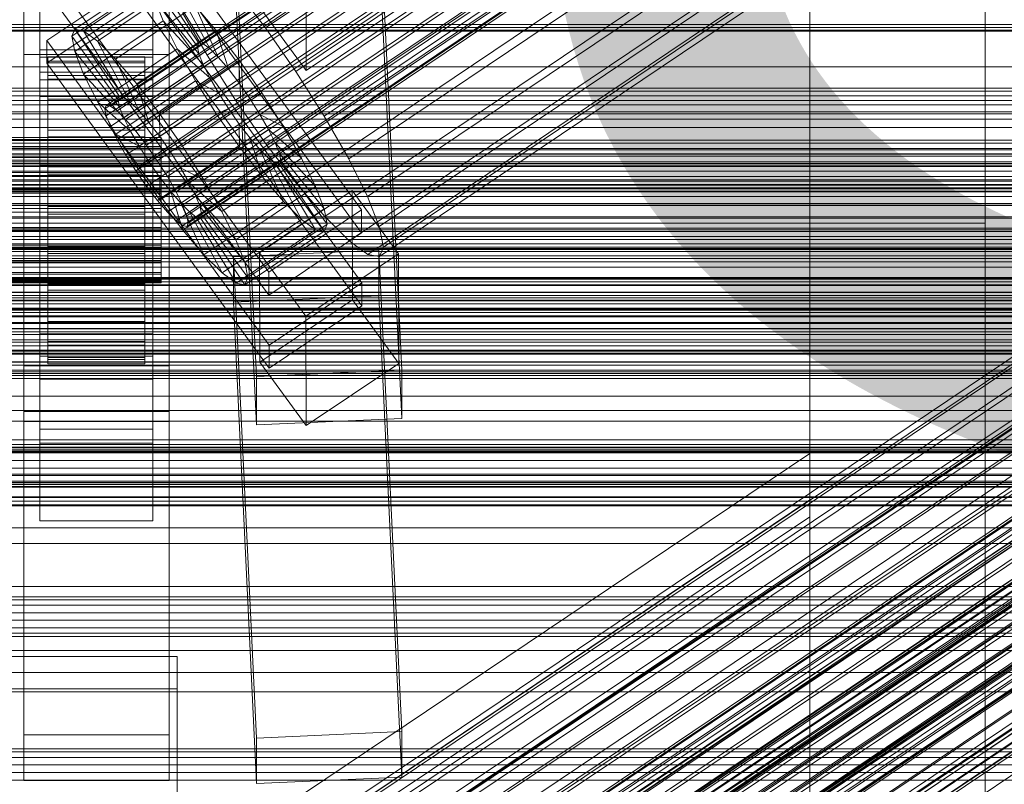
# Model space of a CAD drawing. Header units: millimetres. Extents: x -2233 to 65662, y -50530 to 6847.
# Tile 270 of 656: x 130 to 252, y -33327 to -33232. Entities that reach past the tile are written whole.
import ezdxf

# ---------------------------------------------------------------- set-up
doc = ezdxf.new("R2010")
doc.units = ezdxf.units.MM
for name, color, linetype, lineweight in [('COTAS_P', 1, 'Continuous', 0), ('frontal_C01', 7, 'Continuous', 0), ('frontal_C01-mix', 7, 'Continuous', 0), ('frontal_C02', 7, 'Continuous', 0), ('frontal_C03', 7, 'Continuous', 0), ('frontal_secador', 7, 'Continuous', 0)]:
    doc.layers.add(name, color=color, linetype=linetype, lineweight=lineweight)
doc.dimstyles.new('R19_100', dxfattribs={"dimtxt": 250, "dimasz": 150, "dimexe": 150, "dimexo": 80, "dimgap": 100, "dimtad": 1, "dimtih": 1, "dimtoh": 1, "dimdsep": 46, "dimcen": 0.09, "dimadec": 0, "dimazin": 0, "dimtfac": 1, "dimtdec": 4, "dimtofl": 0, "dimtmove": 0, "dimatfit": 3, "dimfxl": 1, "dimtolj": 1, "dimtzin": 0, "dimarcsym": 0})

# ---------------------------------------------------------------- blocks, each defined once
blk = doc.blocks.new('DIM_R32_40')
at = {"layer": 'COTAS_P'}
for p, q in [((-150, -32200), (550, -32200)), ((550, -32200), (505, -32350)), ((550, -34800), (550, -32200)), ((550, -32200), (595, -32350)), ((550, -34800), (505, -34650)), ((550, -34800), (595, -34650)), ((-150, -34800), (550, -34800))]:
    blk.add_line(p, q, dxfattribs=at)
blk.add_text('2600 P', height=250, rotation=90, dxfattribs=at).set_placement((450, -33500))

msp = doc.modelspace()

# ---------------------------------------------------------------- linework, layer by layer
at = {"layer": 'frontal_C01'}
for p, q in [((141.045, -33243.23), (354.844, -33099.541)), ((141.218, -33242.813), (355.017, -33099.125)), ((141.731, -33242.907), (355.53, -33099.219)), ((142.549, -33243.505), (356.348, -33099.816)), ((141.224, -33244.128), (355.022, -33100.44)), ((143.617, -33244.565), (357.415, -33100.877)), ((141.742, -33245.447), (355.541, -33101.759)), ((144.861, -33246.017), (358.659, -33102.328)), ((142.565, -33247.097), (356.363, -33103.409)), ((359.995, -33104.072), (146.196, -33247.76)), ((143.635, -33248.965), (357.434, -33105.277)), ((147.533, -33249.677), (361.332, -33105.989)), ((144.881, -33250.924), (358.68, -33107.236)), ((148.779, -33251.636), (362.578, -33107.948)), ((146.218, -33252.841), (360.017, -33109.153)), ((149.85, -33253.504), (363.648, -33109.816)), ((345.231, -33109.353), (160.922, -33233.222)), ((147.554, -33254.584), (361.352, -33110.896)), ((148.798, -33256.036), (362.596, -33112.348)), ((150.672, -33255.154), (364.471, -33111.466)), ((149.865, -33257.097), (363.664, -33113.408)), ((151.191, -33256.473), (364.989, -33112.785)), ((153.694, -33236.622), (338.003, -33112.753)), ((150.683, -33257.694), (364.482, -33114.006)), ((151.196, -33257.788), (364.995, -33114.1)), ((151.369, -33257.372), (365.168, -33113.683)), ((164.693, -33238.631), (349.002, -33114.762)), ((157.211, -33242.151), (341.52, -33118.282)), ((168.21, -33244.16), (352.519, -33120.291)), ((160.982, -33247.56), (345.291, -33123.691)), ((171.232, -33249.432), (355.541, -33125.563)), ((164.752, -33252.481), (349.061, -33128.612)), ((173.554, -33254.089), (357.863, -33130.219)), ((168.263, -33256.578), (352.572, -33132.708)), ((175.016, -33257.811), (359.326, -33133.942)), ((171.275, -33259.571), (355.584, -33135.702)), ((175.521, -33260.347), (359.83, -33136.477)), ((173.584, -33261.258), (357.893, -33137.388)), ((175.032, -33261.522), (359.341, -33137.653)), ((228.298, -33285.886), (228.298, -33159.609)), ((228.298, -33165.368), (228.298, -33291.645)), ((145.277, -33218.045), (172.809, -33255.757)), ((172.821, -33258.579), (145.289, -33220.868)), ((146.872, -33345.538), (331.181, -33221.668)), ((148.32, -33345.802), (332.629, -33221.933)), ((146.383, -33346.713), (330.692, -33222.844)), ((150.629, -33347.489), (334.938, -33223.619)), ((161.341, -33263.464), (133.809, -33225.753)), ((141.218, -33369.091), (355.017, -33225.403)), ((141.731, -33369.185), (355.53, -33225.496)), ((146.887, -33349.249), (331.197, -33225.379)), ((137.313, -33233.393), (147.143, -33226.786)), ((141.045, -33369.507), (354.844, -33225.819)), ((141.224, -33370.406), (355.022, -33226.717)), ((142.549, -33369.782), (356.348, -33226.094)), ((147.143, -33226.786), (152.686, -33235.106)), ((153.641, -33350.482), (337.95, -33226.613)), ((133, -33273.855), (133, -33227.806)), ((133.847, -33234.785), (145.315, -33227.077)), ((136.948, -33234.272), (146.777, -33227.666)), ((138.396, -33233.591), (148.226, -33226.984)), ((141.742, -33371.725), (355.541, -33228.037)), ((143.617, -33370.843), (357.415, -33227.155)), ((145.315, -33227.077), (172.847, -33264.789)), ((146.777, -33227.666), (152.513, -33235.522)), ((147, -33227.806), (147, -33273.855)), ((148.226, -33226.984), (153.199, -33235.2)), ((133.821, -33228.575), (161.353, -33266.287)), ((140.123, -33234.852), (149.953, -33228.246)), ((144.861, -33372.295), (358.659, -33228.606)), ((148.35, -33352.971), (332.659, -33229.102)), ((149.953, -33228.246), (154.017, -33235.797)), ((157.152, -33228.301), (160.922, -33233.222)), ((133, -33230.629), (133, -33276.677)), ((145.327, -33229.9), (133.859, -33237.607)), ((137.325, -33236.169), (147.155, -33229.562)), ((142.377, -33237.092), (152.207, -33230.485)), ((142.565, -33373.375), (356.363, -33229.686)), ((172.859, -33267.611), (145.327, -33229.9)), ((359.995, -33230.35), (146.196, -33374.038)), ((147, -33276.677), (147, -33230.629)), ((147.155, -33229.562), (152.692, -33236.421)), ((147.155, -33229.562), (148.249, -33232.347)), ((154.833, -33233.55), (152.207, -33230.485)), ((152.207, -33230.485), (155.085, -33236.858)), ((143.635, -33375.243), (357.434, -33231.554)), ((153.694, -33236.622), (150.672, -33231.35)), ((157.152, -33354.579), (341.461, -33230.71)), ((138.419, -33238.954), (148.249, -33232.347)), ((147.533, -33375.955), (361.332, -33232.266)), ((148.249, -33232.347), (153.21, -33237.74)), ((148.249, -33232.347), (149.985, -33235.83)), ((300, -33233.648), (-300, -33233.648)), ((136.948, -33234.272), (137.313, -33233.393)), ((142.683, -33242.129), (136.948, -33234.272)), ((137.325, -33236.169), (136.948, -33234.272)), ((142.856, -33241.712), (137.313, -33233.393)), ((137.313, -33233.393), (138.396, -33233.591)), ((143.369, -33241.806), (138.396, -33233.591)), ((138.396, -33233.591), (140.123, -33234.852)), ((144.881, -33377.202), (358.68, -33233.514)), ((145.003, -33240.156), (154.833, -33233.55)), ((148.779, -33377.914), (362.578, -33234.225)), ((150.672, -33357.627), (334.981, -33233.758)), ((157.653, -33237.23), (154.833, -33233.55)), ((154.833, -33233.55), (156.329, -33238.309)), ((160.922, -33233.222), (164.693, -33238.631)), ((133.859, -33237.607), (133.847, -33234.785)), ((161.379, -33272.496), (133.847, -33234.785)), ((144.188, -33242.403), (140.123, -33234.852)), ((140.123, -33234.852), (142.377, -33237.092)), ((152.686, -33235.106), (142.856, -33241.712)), ((153.199, -33235.2), (143.369, -33241.806)), ((146.218, -33379.119), (360.017, -33235.43)), ((152.513, -33235.522), (152.686, -33235.106)), ((152.686, -33235.106), (153.199, -33235.2)), ((153.199, -33235.2), (154.017, -33235.797)), ((142.862, -33243.027), (137.325, -33236.169)), ((138.419, -33238.954), (137.325, -33236.169)), ((140.156, -33242.436), (149.985, -33235.83)), ((152.513, -33235.522), (142.683, -33242.129)), ((152.692, -33236.421), (142.862, -33243.027)), ((154.017, -33235.797), (144.188, -33242.403)), ((149.85, -33379.782), (363.648, -33236.094)), ((149.985, -33235.83), (154.033, -33239.39)), ((149.985, -33235.83), (152.246, -33239.774)), ((152.692, -33236.421), (152.513, -33235.522)), ((153.21, -33237.74), (152.692, -33236.421)), ((157.211, -33242.151), (153.694, -33236.622)), ((154.017, -33235.797), (155.085, -33236.858)), ((345.231, -33235.63), (160.922, -33359.5)), ((133, -33239.661), (133, -33236.839)), ((133, -33236.839), (147, -33236.839)), ((133, -33282.887), (133, -33236.839)), ((133.859, -33237.607), (161.391, -33275.319)), ((134, -33246.801), (134, -33236.804)), ((134, -33236.804), (134, -33237.332)), ((134, -33236.804), (146, -33236.804)), ((134, -33237.571), (134, -33236.804)), ((134, -33247.051), (134, -33237.332)), ((134, -33237.332), (134, -33239.118)), ((134, -33237.332), (146, -33237.332)), ((134, -33247.164), (134, -33237.571)), ((134, -33237.571), (146, -33237.571)), ((134, -33239.58), (134, -33237.571)), ((145.255, -33243.464), (142.377, -33237.092)), ((142.377, -33237.092), (145.003, -33240.156)), ((153.21, -33237.74), (143.38, -33244.346)), ((155.085, -33236.858), (145.255, -33243.464)), ((146, -33237.332), (146, -33236.804)), ((146, -33236.804), (146, -33246.801)), ((146, -33236.804), (146, -33237.571)), ((146, -33239.118), (146, -33237.332)), ((146, -33237.332), (146, -33247.051)), ((146, -33237.571), (146, -33247.164)), ((146, -33237.571), (146, -33239.58)), ((147, -33236.839), (147, -33239.661)), ((147, -33236.839), (147, -33282.887)), ((147.554, -33380.862), (361.352, -33237.174)), ((157.653, -33237.23), (147.823, -33243.837)), ((150.672, -33381.432), (364.471, -33237.743)), ((154.033, -33239.39), (153.21, -33237.74)), ((155.085, -33236.858), (156.329, -33238.309)), ((157.665, -33240.053), (157.653, -33237.23)), ((160.474, -33241.277), (157.653, -33237.23)), ((300, -33238.029), (-300, -33238.029)), ((134, -33247.897), (134, -33239.118)), ((134, -33239.118), (134, -33242.04)), ((134, -33239.118), (146, -33239.118)), ((143.38, -33244.346), (138.419, -33238.954)), ((140.156, -33242.436), (138.419, -33238.954)), ((146, -33242.04), (146, -33239.118)), ((146, -33239.118), (146, -33247.897)), ((156.329, -33238.309), (146.499, -33244.916)), ((148.798, -33382.314), (362.596, -33238.625)), ((151.191, -33382.751), (364.989, -33239.062)), ((153.694, -33362.9), (338.003, -33239.03)), ((156.329, -33238.309), (157.665, -33240.053)), ((164.693, -33238.631), (168.21, -33244.16)), ((147, -33239.661), (133, -33239.661)), ((133, -33239.661), (133, -33285.709)), ((134, -33248.116), (134, -33239.58)), ((134, -33239.58), (146, -33239.58)), ((134, -33242.694), (134, -33239.58)), ((142.416, -33246.38), (152.246, -33239.774)), ((154.033, -33239.39), (144.203, -33245.996)), ((146.499, -33244.916), (145.003, -33240.156)), ((145.003, -33240.156), (147.823, -33243.837)), ((146, -33239.58), (146, -33248.116)), ((146, -33239.58), (146, -33242.694)), ((147, -33285.709), (147, -33239.661)), ((147.835, -33246.659), (157.665, -33240.053)), ((149.865, -33383.374), (363.664, -33239.686)), ((150.683, -33383.972), (364.482, -33240.284)), ((151.196, -33384.066), (364.995, -33240.377)), ((151.369, -33383.649), (365.168, -33239.961)), ((152.246, -33239.774), (155.103, -33241.258)), ((152.246, -33239.774), (154.877, -33243.91)), ((155.103, -33241.258), (154.033, -33239.39)), ((157.665, -33240.053), (159.001, -33241.97)), ((155.103, -33241.258), (145.274, -33247.864)), ((150.644, -33247.883), (160.474, -33241.277)), ((156.35, -33243.217), (155.103, -33241.258)), ((160.474, -33241.277), (159.001, -33241.97)), ((163.105, -33245.413), (160.474, -33241.277)), ((164.693, -33364.909), (349.002, -33241.039)), ((134, -33249.282), (134, -33242.04)), ((134, -33242.04), (134, -33245.901)), ((134, -33242.04), (146, -33242.04)), ((134, -33249.591), (134, -33242.694)), ((134, -33242.694), (146, -33242.694)), ((134, -33246.702), (134, -33242.694)), ((144.203, -33245.996), (140.156, -33242.436)), ((142.416, -33246.38), (140.156, -33242.436)), ((141.045, -33243.23), (141.218, -33242.813)), ((141.218, -33242.813), (141.731, -33242.907)), ((142.856, -33241.712), (142.683, -33242.129)), ((142.683, -33242.129), (142.862, -33243.027)), ((143.369, -33241.806), (142.856, -33241.712)), ((144.188, -33242.403), (143.369, -33241.806)), ((145.255, -33243.464), (144.188, -33242.403)), ((146, -33245.901), (146, -33242.04)), ((146, -33242.04), (146, -33249.282)), ((146, -33242.694), (146, -33249.591)), ((146, -33242.694), (146, -33246.702)), ((159.001, -33241.97), (149.171, -33248.576)), ((160.982, -33247.56), (157.211, -33242.151)), ((159.001, -33241.97), (160.247, -33243.929)), ((141.224, -33244.128), (141.045, -33243.23)), ((141.731, -33242.907), (142.549, -33243.505)), ((142.549, -33243.505), (143.617, -33244.565)), ((142.862, -33243.027), (143.38, -33244.346)), ((145.047, -33250.516), (154.877, -33243.91)), ((146.499, -33244.916), (145.255, -33243.464)), ((156.35, -33243.217), (146.52, -33249.823)), ((147.823, -33243.837), (147.835, -33246.659)), ((147.823, -33243.837), (150.644, -33247.883)), ((160.247, -33243.929), (150.417, -33250.535)), ((154.877, -33243.91), (156.35, -33243.217)), ((154.877, -33243.91), (157.698, -33247.956)), ((157.686, -33245.134), (156.35, -33243.217)), ((163.105, -33245.413), (160.247, -33243.929)), ((160.247, -33243.929), (161.318, -33245.797)), ((141.742, -33245.447), (141.224, -33244.128)), ((143.38, -33244.346), (144.203, -33245.996)), ((143.617, -33244.565), (144.861, -33246.017)), ((147.835, -33246.659), (146.499, -33244.916)), ((157.686, -33245.134), (147.856, -33251.74)), ((157.211, -33368.429), (341.52, -33244.56)), ((157.698, -33247.956), (157.686, -33245.134)), ((159.022, -33246.877), (157.686, -33245.134)), ((168.21, -33244.16), (171.232, -33249.432)), ((134, -33251.11), (134, -33245.901)), ((134, -33245.901), (134, -33250.436)), ((134, -33245.901), (146, -33245.901)), ((142.565, -33247.097), (141.742, -33245.447)), ((145.274, -33247.864), (142.416, -33246.38)), ((145.047, -33250.516), (142.416, -33246.38)), ((144.203, -33245.996), (145.274, -33247.864)), ((144.861, -33246.017), (146.196, -33247.76)), ((146, -33250.436), (146, -33245.901)), ((146, -33245.901), (146, -33251.11)), ((161.318, -33245.797), (151.488, -33252.403)), ((153.275, -33252.019), (163.105, -33245.413)), ((165.365, -33249.356), (161.318, -33245.797)), ((161.318, -33245.797), (162.14, -33247.447)), ((165.365, -33249.356), (163.105, -33245.413)), ((-148, -33246.801), (148, -33246.801)), ((-148, -33247.051), (148, -33247.051)), ((-148, -33247.164), (148, -33247.164)), ((134, -33251.49), (134, -33246.702)), ((134, -33246.702), (146, -33246.702)), ((134, -33251.329), (134, -33246.702)), ((134, -33247.051), (134, -33246.801)), ((146, -33246.801), (134, -33246.801)), ((134, -33246.801), (134, -33247.164)), ((134, -33247.897), (134, -33247.051)), ((146, -33247.051), (134, -33247.051)), ((146, -33247.164), (134, -33247.164)), ((134, -33247.164), (134, -33248.116)), ((143.635, -33248.965), (142.565, -33247.097)), ((146, -33246.702), (146, -33251.49)), ((146, -33246.702), (146, -33251.329)), ((146, -33246.801), (146, -33247.051)), ((146, -33247.164), (146, -33246.801)), ((146, -33247.051), (146, -33247.897)), ((146, -33248.116), (146, -33247.164)), ((149.171, -33248.576), (147.835, -33246.659)), ((148, -33247.051), (148, -33246.801)), ((148, -33246.801), (148, -33247.164)), ((148, -33247.897), (148, -33247.051)), ((148, -33247.164), (148, -33248.116)), ((159.022, -33246.877), (149.192, -33253.483)), ((162.14, -33247.447), (152.311, -33254.053)), ((160.518, -33251.637), (159.022, -33246.877)), ((160.266, -33248.329), (159.022, -33246.877)), ((164.752, -33252.481), (160.982, -33247.56)), ((167.102, -33252.839), (162.14, -33247.447)), ((162.14, -33247.447), (162.659, -33248.766)), ((168.21, -33370.438), (352.519, -33246.569)), ((-148, -33247.897), (148, -33247.897)), ((-148, -33248.116), (148, -33248.116)), ((134, -33249.282), (134, -33247.897)), ((146, -33247.897), (134, -33247.897)), ((146, -33248.116), (134, -33248.116)), ((134, -33248.116), (134, -33249.591)), ((145.274, -33247.864), (146.52, -33249.823)), ((146, -33247.897), (146, -33249.282)), ((146, -33249.591), (146, -33248.116)), ((146.196, -33247.76), (147.533, -33249.677)), ((147.868, -33254.562), (157.698, -33247.956)), ((148, -33249.282), (148, -33247.897)), ((148, -33248.116), (148, -33249.591)), ((149.171, -33248.576), (150.644, -33247.883)), ((150.417, -33250.535), (149.171, -33248.576)), ((160.266, -33248.329), (150.436, -33254.935)), ((150.644, -33247.883), (153.275, -33252.019)), ((162.659, -33248.766), (152.829, -33255.372)), ((157.698, -33247.956), (160.518, -33251.637)), ((163.144, -33254.701), (160.266, -33248.329)), ((161.333, -33249.389), (160.266, -33248.329)), ((168.196, -33255.624), (162.659, -33248.766)), ((162.659, -33248.766), (162.837, -33249.664)), ((-148, -33249.282), (148, -33249.282)), ((-148, -33249.591), (148, -33249.591)), ((134, -33251.11), (134, -33249.282)), ((146, -33249.282), (134, -33249.282)), ((146, -33249.591), (134, -33249.591)), ((134, -33249.591), (134, -33251.49)), ((144.881, -33250.924), (143.635, -33248.965)), ((146.52, -33249.823), (145.047, -33250.516)), ((146, -33249.282), (146, -33251.11)), ((146, -33251.49), (146, -33249.591)), ((146.52, -33249.823), (147.856, -33251.74)), ((147.533, -33249.677), (148.779, -33251.636)), ((148, -33251.11), (148, -33249.282)), ((148, -33249.591), (148, -33251.49)), ((161.333, -33249.389), (151.503, -33255.996)), ((162.151, -33249.987), (152.321, -33256.593)), ((162.664, -33250.081), (152.835, -33256.687)), ((162.837, -33249.664), (153.008, -33256.27)), ((155.535, -33255.963), (165.365, -33249.356)), ((160.982, -33373.838), (345.291, -33249.969)), ((165.397, -33256.941), (161.333, -33249.389)), ((162.151, -33249.987), (161.333, -33249.389)), ((167.125, -33258.202), (162.151, -33249.987)), ((162.664, -33250.081), (162.151, -33249.987)), ((162.837, -33249.664), (162.664, -33250.081)), ((168.208, -33258.4), (162.664, -33250.081)), ((168.573, -33257.521), (162.837, -33249.664)), ((167.102, -33252.839), (165.365, -33249.356)), ((171.232, -33249.432), (173.554, -33254.089)), ((-148, -33251.11), (148, -33251.11)), ((134, -33250.436), (134, -33253.258)), ((146, -33250.436), (134, -33250.436)), ((134, -33250.436), (134, -33255.336)), ((134, -33253.258), (134, -33251.11)), ((146, -33251.11), (134, -33251.11)), ((134, -33253.681), (134, -33251.329)), ((134, -33251.329), (146, -33251.329)), ((134, -33256.261), (134, -33251.329)), ((146.218, -33252.841), (144.881, -33250.924)), ((147.868, -33254.562), (145.047, -33250.516)), ((146, -33253.258), (146, -33250.436)), ((146, -33255.336), (146, -33250.436)), ((146, -33251.11), (146, -33253.258)), ((146, -33251.329), (146, -33253.681)), ((146, -33251.329), (146, -33256.261)), ((148, -33253.258), (148, -33251.11)), ((151.488, -33252.403), (150.417, -33250.535)), ((150.417, -33250.535), (153.275, -33252.019)), ((-148, -33251.49), (148, -33251.49)), ((146, -33251.49), (134, -33251.49)), ((134, -33251.49), (134, -33253.681)), ((146, -33253.681), (146, -33251.49)), ((147.856, -33251.74), (147.868, -33254.562)), ((147.856, -33251.74), (149.192, -33253.483)), ((148, -33251.49), (148, -33253.681)), ((148.779, -33251.636), (149.85, -33253.504)), ((150.688, -33258.243), (160.518, -33251.637)), ((152.311, -33254.053), (151.488, -33252.403)), ((151.488, -33252.403), (155.535, -33255.963)), ((153.275, -33252.019), (155.535, -33255.963)), ((160.518, -33251.637), (163.144, -33254.701)), ((168.263, -33256.578), (164.752, -33252.481)), ((171.232, -33375.71), (355.541, -33251.841)), ((300, -33252.681), (-300, -33252.681)), ((250, -33252.594), (-250, -33252.594)), ((148, -33253.258), (-148, -33253.258)), ((-148, -33253.681), (148, -33253.681)), ((134, -33253.258), (146, -33253.258)), ((134, -33255.579), (134, -33253.258)), ((146, -33253.681), (134, -33253.681)), ((134, -33253.681), (134, -33256.018)), ((146, -33253.258), (146, -33255.579)), ((146, -33256.018), (146, -33253.681)), ((147.554, -33254.584), (146.218, -33252.841)), ((148, -33255.579), (148, -33253.258)), ((148, -33253.681), (148, -33256.018)), ((149.192, -33253.483), (150.688, -33258.243)), ((149.192, -33253.483), (150.436, -33254.935)), ((149.85, -33253.504), (150.672, -33255.154)), ((157.272, -33259.446), (167.102, -33252.839)), ((160.19, -33261.046), (171.658, -33253.339)), ((168.196, -33255.624), (167.102, -33252.839)), ((171.658, -33253.339), (171.715, -33266.887)), ((171.658, -33253.339), (177.394, -33261.195)), ((250, -35948.128), (250, -33252.594)), ((250, -33257.389), (250, -33252.594)), ((300, -33254.949), (-300, -33254.949)), ((148.798, -33256.036), (147.554, -33254.584)), ((150.688, -33258.243), (147.868, -33254.562)), ((150.436, -33254.935), (153.314, -33261.308)), ((150.436, -33254.935), (151.503, -33255.996)), ((152.829, -33255.372), (152.311, -33254.053)), ((152.311, -33254.053), (157.272, -33259.446)), ((153.314, -33261.308), (163.144, -33254.701)), ((163.144, -33254.701), (165.397, -33256.941)), ((164.752, -33378.759), (349.061, -33254.889)), ((173.554, -33254.089), (175.016, -33257.811)), ((-148, -33255.579), (148, -33255.579)), ((-148, -33256.018), (148, -33256.018)), ((134, -33255.579), (134, -33255.336)), ((134, -33255.336), (134, -33260.268)), ((134, -33255.336), (146, -33255.336)), ((134, -33257.916), (134, -33255.579)), ((146, -33255.579), (134, -33255.579)), ((134, -33256.018), (134, -33256.261)), ((146, -33256.018), (134, -33256.018)), ((134, -33256.018), (134, -33258.339)), ((146, -33260.268), (146, -33255.336)), ((146, -33255.336), (146, -33255.579)), ((146, -33255.579), (146, -33257.916)), ((146, -33256.261), (146, -33256.018)), ((146, -33258.339), (146, -33256.018)), ((148, -33257.916), (148, -33255.579)), ((148, -33256.018), (148, -33258.339)), ((149.865, -33257.097), (148.798, -33256.036)), ((150.672, -33255.154), (151.191, -33256.473)), ((151.503, -33255.996), (155.567, -33263.547)), ((151.503, -33255.996), (152.321, -33256.593)), ((153.008, -33256.27), (152.829, -33255.372)), ((152.829, -33255.372), (158.366, -33262.23)), ((155.535, -33255.963), (157.272, -33259.446)), ((158.366, -33262.23), (168.196, -33255.624)), ((172.809, -33255.757), (161.341, -33263.464)), ((168.573, -33257.521), (168.196, -33255.624)), ((172.821, -33258.579), (172.809, -33255.757)), ((-250, -33257.389), (250, -33257.389)), ((134, -33256.261), (146, -33256.261)), ((134, -33261.161), (134, -33256.261)), ((146, -33256.261), (146, -33261.161)), ((150.683, -33257.694), (149.865, -33257.097)), ((151.191, -33256.473), (151.369, -33257.372)), ((151.369, -33257.372), (151.196, -33257.788)), ((152.321, -33256.593), (157.295, -33264.809)), ((152.321, -33256.593), (152.835, -33256.687)), ((152.835, -33256.687), (153.008, -33256.27)), ((152.835, -33256.687), (158.378, -33265.006)), ((153.008, -33256.27), (158.743, -33264.127)), ((155.567, -33263.547), (165.397, -33256.941)), ((165.397, -33256.941), (167.125, -33258.202)), ((171.275, -33259.571), (168.263, -33256.578)), ((250, -33257.389), (250, -35952.922)), ((-148, -33257.916), (148, -33257.916)), ((-148, -33258.339), (148, -33258.339)), ((134, -33260.107), (134, -33257.916)), ((134, -33257.916), (134, -33260.268)), ((146, -33257.916), (134, -33257.916)), ((134, -33258.339), (134, -33261.161)), ((146, -33258.339), (134, -33258.339)), ((134, -33258.339), (134, -33260.487)), ((146, -33260.268), (146, -33257.916)), ((146, -33257.916), (146, -33260.107)), ((146, -33261.161), (146, -33258.339)), ((146, -33260.487), (146, -33258.339)), ((148, -33260.107), (148, -33257.916)), ((148, -33258.339), (148, -33260.487)), ((151.196, -33257.788), (150.683, -33257.694)), ((153.314, -33261.308), (150.688, -33258.243)), ((157.295, -33264.809), (167.125, -33258.202)), ((158.378, -33265.006), (168.208, -33258.4)), ((158.743, -33264.127), (168.573, -33257.521)), ((161.353, -33266.287), (172.821, -33258.579)), ((167.125, -33258.202), (168.208, -33258.4)), ((168.208, -33258.4), (168.573, -33257.521)), ((175.016, -33257.811), (175.521, -33260.347)), ((157.272, -33259.446), (158.366, -33262.23)), ((168.263, -33382.855), (352.572, -33258.986)), ((173.584, -33261.258), (171.275, -33259.571)), ((300, -33259.947), (-300, -33259.947)), ((-148, -33260.107), (148, -33260.107)), ((-148, -33260.487), (148, -33260.487)), ((134, -33262.006), (134, -33260.107)), ((134, -33260.107), (134, -33264.895)), ((146, -33260.107), (134, -33260.107)), ((134, -33260.268), (134, -33264.895)), ((134, -33260.268), (146, -33260.268)), ((134, -33260.487), (134, -33265.696)), ((146, -33260.487), (134, -33260.487)), ((134, -33260.487), (134, -33262.316)), ((146, -33264.895), (146, -33260.107)), ((146, -33260.107), (146, -33262.006)), ((146, -33264.895), (146, -33260.268)), ((146, -33265.696), (146, -33260.487)), ((146, -33262.316), (146, -33260.487)), ((148, -33262.006), (148, -33260.107)), ((148, -33260.487), (148, -33262.316)), ((156.962, -33261.542), (174.943, -33260.745)), ((160.247, -33274.594), (160.19, -33261.046)), ((165.926, -33268.903), (160.19, -33261.046)), ((174.943, -33260.745), (174.943, -33266.391)), ((174.943, -33260.745), (177.811, -33320.308)), ((175.521, -33260.347), (175.032, -33261.522)), ((-148, -33262.006), (148, -33262.006)), ((-148, -33262.316), (148, -33262.316)), ((134, -33261.161), (146, -33261.161)), ((134, -33265.696), (134, -33261.161)), ((134, -33263.481), (134, -33262.006)), ((134, -33262.006), (134, -33268.903)), ((146, -33262.006), (134, -33262.006)), ((134, -33262.316), (134, -33269.557)), ((146, -33262.316), (134, -33262.316)), ((134, -33262.316), (134, -33263.7)), ((146, -33261.161), (146, -33265.696)), ((146, -33268.903), (146, -33262.006)), ((146, -33262.006), (146, -33263.481)), ((146, -33269.557), (146, -33262.316)), ((146, -33263.7), (146, -33262.316)), ((148, -33263.481), (148, -33262.006)), ((148, -33262.316), (148, -33263.7)), ((155.567, -33263.547), (153.314, -33261.308)), ((156.962, -33267.188), (156.962, -33261.542)), ((159.83, -33321.105), (156.962, -33261.542)), ((158.366, -33262.23), (158.743, -33264.127)), ((177.394, -33261.195), (165.926, -33268.903)), ((175.032, -33261.522), (173.584, -33261.258)), ((177.451, -33274.743), (177.394, -33261.195)), ((-148, -33263.481), (148, -33263.481)), ((134, -33264.433), (134, -33263.481)), ((134, -33263.481), (134, -33272.017)), ((146, -33263.481), (134, -33263.481)), ((146, -33272.017), (146, -33263.481)), ((146, -33263.481), (146, -33264.433)), ((148, -33264.433), (148, -33263.481)), ((161.341, -33263.464), (161.353, -33266.287)), ((-148, -33263.7), (148, -33263.7)), ((-148, -33264.433), (148, -33264.433)), ((-148, -33264.546), (148, -33264.546)), ((134, -33263.7), (134, -33272.479)), ((146, -33263.7), (134, -33263.7)), ((134, -33263.7), (134, -33264.546)), ((134, -33264.796), (134, -33264.433)), ((134, -33264.433), (134, -33274.026)), ((146, -33264.433), (134, -33264.433)), ((134, -33264.546), (134, -33274.265)), ((146, -33264.546), (134, -33264.546)), ((134, -33264.546), (134, -33264.796)), ((146, -33272.479), (146, -33263.7)), ((146, -33264.546), (146, -33263.7)), ((146, -33274.026), (146, -33264.433)), ((146, -33264.433), (146, -33264.796)), ((146, -33274.265), (146, -33264.546)), ((146, -33264.796), (146, -33264.546)), ((148, -33263.7), (148, -33264.546)), ((148, -33264.796), (148, -33264.433)), ((148, -33264.546), (148, -33264.796)), ((157.295, -33264.809), (155.567, -33263.547)), ((158.743, -33264.127), (158.378, -33265.006)), ((-148, -33264.796), (148, -33264.796)), ((134, -33264.796), (134, -33274.793)), ((146, -33264.796), (134, -33264.796)), ((134, -33264.895), (134, -33268.903)), ((134, -33264.895), (146, -33264.895)), ((134, -33265.696), (146, -33265.696)), ((134, -33269.557), (134, -33265.696)), ((146, -33274.793), (146, -33264.796)), ((146, -33268.903), (146, -33264.895)), ((146, -33265.696), (146, -33269.557)), ((158.378, -33265.006), (157.295, -33264.809)), ((172.847, -33264.789), (161.379, -33272.496)), ((172.859, -33267.611), (172.847, -33264.789)), ((174.943, -33266.391), (156.962, -33267.188)), ((159.83, -33326.751), (156.962, -33267.188)), ((171.715, -33266.887), (160.247, -33274.594)), ((177.451, -33274.743), (171.715, -33266.887)), ((177.811, -33325.954), (174.943, -33266.391)), ((161.391, -33275.319), (172.859, -33267.611)), ((134, -33268.903), (134, -33272.017)), ((134, -33268.903), (146, -33268.903)), ((134, -33269.557), (146, -33269.557)), ((134, -33272.479), (134, -33269.557)), ((146, -33272.017), (146, -33268.903)), ((146, -33269.557), (146, -33272.479)), ((165.926, -33268.903), (165.983, -33282.451)), ((133, -33284.637), (133, -33271.089)), ((133, -33271.089), (147, -33271.089)), ((133, -33280.683), (133, -33271.089)), ((134, -33272.017), (134, -33274.026)), ((134, -33272.017), (146, -33272.017)), ((146, -33274.026), (146, -33272.017)), ((147, -33271.089), (147, -33284.637)), ((147, -33271.089), (147, -33280.683)), ((134, -33272.479), (146, -33272.479)), ((134, -33274.265), (134, -33272.479)), ((146, -33272.479), (146, -33274.265)), ((161.379, -33272.496), (161.391, -33275.319)), ((147, -33273.855), (133, -33273.855)), ((133, -33273.855), (133, -33276.677)), ((134, -33274.026), (134, -33274.793)), ((134, -33274.026), (146, -33274.026)), ((134, -33274.265), (146, -33274.265)), ((134, -33274.793), (134, -33274.265)), ((146, -33274.793), (146, -33274.026)), ((146, -33274.265), (146, -33274.793)), ((147, -33276.677), (147, -33273.855)), ((131, -33280.686), (131, -33275.041)), ((131, -33275.041), (149, -33275.041)), ((131, -33320.705), (131, -33275.041)), ((134, -33274.793), (146, -33274.793)), ((149, -33275.041), (149, -33280.686)), ((149, -33275.041), (149, -33320.705)), ((160.247, -33274.594), (165.983, -33282.451)), ((165.983, -33282.451), (177.451, -33274.743)), ((133, -33276.677), (147, -33276.677)), ((149, -33280.686), (131, -33280.686)), ((131, -33326.35), (131, -33280.686)), ((147, -33280.683), (133, -33280.683)), ((133, -33280.683), (133, -33294.231)), ((147, -33294.231), (147, -33280.683)), ((149, -33326.35), (149, -33280.686)), ((147, -33282.887), (133, -33282.887)), ((133, -33282.887), (133, -33285.709)), ((147, -33285.709), (147, -33282.887)), ((147, -33284.637), (133, -33284.637)), ((133, -33284.637), (133, -33294.231)), ((147, -33294.231), (147, -33284.637)), ((228.298, -33285.886), (130, -33351.95)), ((133, -33285.709), (147, -33285.709)), ((228.298, -33412.164), (228.298, -33285.886)), ((228.298, -33285.886), (228.298, -33291.645)), ((130, -33357.709), (228.298, -33291.645)), ((228.298, -33291.645), (228.298, -33417.923)), ((133, -33294.231), (147, -33294.231)), ((-425, -33315.399), (425, -33315.399)), ((149, -33320.705), (131, -33320.705)), ((131, -33320.705), (131, -33326.35)), ((149, -33326.35), (149, -33320.705)), ((177.811, -33320.308), (159.83, -33321.105)), ((177.811, -33325.954), (177.811, -33320.308)), ((159.83, -33321.105), (159.83, -33326.751)), ((131, -33326.35), (149, -33326.35)), ((159.83, -33326.751), (177.811, -33325.954))]:
    msp.add_line(p, q, dxfattribs=at)
at = {"layer": 'frontal_C01-mix'}
for p, q in [((150, -33311), (-150, -33311)), ((150, -33311), (150, -33315)), ((-150, -33315), (150, -33315)), ((150, -33315), (150, -33700))]:
    msp.add_line(p, q, dxfattribs=at)
at = {"layer": 'frontal_C02'}
for p, q in [((250, -35767.183), (250, -32921.727)), ((250, -32926.497), (250, -35771.953)), ((228.298, -33293.718), (228.298, -33115.864)), ((228.298, -33121.594), (228.298, -33299.448)), ((133, -33238.718), (133, -33192.9)), ((147, -33192.9), (147, -33238.718)), ((133, -33195.88), (133, -33241.698)), ((147, -33241.698), (147, -33195.88)), ((159.83, -33276.384), (156.962, -33217.118)), ((174.943, -33216.325), (177.811, -33275.591)), ((159.83, -33282.346), (156.962, -33223.08)), ((177.811, -33281.553), (174.943, -33222.288)), ((165.926, -33224.201), (165.983, -33238.508)), ((133, -33240.684), (133, -33226.377)), ((133, -33235.923), (133, -33226.377)), ((147, -33226.377), (147, -33240.684)), ((147, -33226.377), (147, -33235.923)), ((131, -33236.511), (131, -33230.55)), ((131, -33275.986), (131, -33230.55)), ((146.872, -33352.961), (331.181, -33229.706)), ((148.32, -33353.118), (332.629, -33229.864)), ((149, -33230.55), (149, -33236.511)), ((149, -33230.55), (149, -33275.986)), ((146.383, -33354.244), (330.692, -33230.989)), ((150.629, -33354.706), (334.938, -33231.451)), ((160.247, -33230.691), (165.983, -33238.508)), ((165.983, -33238.508), (177.451, -33230.839)), ((141.045, -33376.924), (354.844, -33233.949)), ((141.218, -33376.47), (355.017, -33233.494)), ((141.731, -33376.525), (355.53, -33233.55)), ((142.549, -33377.088), (356.348, -33234.113)), ((146.887, -33356.88), (331.197, -33233.625)), ((141.224, -33377.858), (355.022, -33234.883)), ((143.617, -33378.119), (357.415, -33235.143)), ((153.641, -33357.615), (337.95, -33234.361)), ((149, -33236.511), (131, -33236.511)), ((131, -33281.947), (131, -33236.511)), ((147, -33235.923), (133, -33235.923)), ((133, -33235.923), (133, -33250.229)), ((141.742, -33379.208), (355.541, -33236.233)), ((144.861, -33379.548), (358.659, -33236.572)), ((147, -33250.229), (147, -33235.923)), ((149, -33281.947), (149, -33236.511)), ((142.565, -33380.882), (356.363, -33237.906)), ((148.35, -33360.689), (332.659, -33237.434)), ((147, -33238.718), (133, -33238.718)), ((133, -33238.718), (133, -33241.698)), ((359.995, -33238.302), (146.196, -33381.277)), ((147, -33241.698), (147, -33238.718)), ((157.152, -33361.648), (341.461, -33238.393)), ((143.635, -33382.765), (357.434, -33239.79)), ((147.533, -33383.189), (361.332, -33240.214)), ((147, -33240.684), (133, -33240.684)), ((133, -33240.684), (133, -33250.229)), ((147, -33250.229), (147, -33240.684)), ((-311.15, -33241.621), (311.15, -33241.621)), ((-311.15, -33242.218), (311.15, -33242.218)), ((-311.15, -33242.755), (311.15, -33242.755)), ((133, -33241.698), (147, -33241.698)), ((144.881, -33384.73), (358.68, -33241.754)), ((148.779, -33385.154), (362.578, -33242.179)), ((150.672, -33365.412), (334.981, -33242.158)), ((-307, -33243.62), (307, -33243.62)), ((146.218, -33386.642), (360.017, -33243.667)), ((345.231, -33243.274), (160.922, -33366.529)), ((-311.15, -33244.503), (311.15, -33244.503)), ((307, -33244.514), (-307, -33244.514)), ((149.85, -33387.038), (363.648, -33244.062)), ((-311.15, -33245.54), (311.15, -33245.54)), ((147.554, -33388.372), (361.352, -33245.396)), ((150.672, -33388.711), (364.471, -33245.736)), ((148.798, -33389.8), (362.596, -33246.825)), ((151.191, -33390.061), (364.989, -33247.086)), ((153.694, -33370.728), (338.003, -33247.473)), ((-311.15, -33248.321), (311.15, -33248.321)), ((149.865, -33390.831), (363.664, -33247.856)), ((150.683, -33391.394), (364.482, -33248.418)), ((151.196, -33391.45), (364.995, -33248.474)), ((151.369, -33390.995), (365.168, -33248.02)), ((164.693, -33371.926), (349.002, -33248.671)), ((-311.15, -33249.788), (311.15, -33249.788)), ((133, -33250.229), (147, -33250.229)), ((-311.15, -33253.412), (311.15, -33253.412)), ((157.211, -33376.273), (341.52, -33253.018)), ((168.21, -33377.471), (352.519, -33254.216)), ((-311.15, -33255.209), (311.15, -33255.209)), ((-440, -33258.008), (440, -33258.008)), ((-440, -33258.219), (440, -33258.219)), ((-440, -33258.409), (440, -33258.409)), ((160.982, -33381.67), (345.291, -33258.415)), ((-440, -33259.029), (440, -33259.029)), ((-440, -33259.396), (440, -33259.396)), ((311.15, -33259.43), (-311.15, -33259.43)), ((-440, -33260.382), (440, -33260.382)), ((-440, -33260.901), (440, -33260.901)), ((-440, -33262.186), (440, -33262.186)), ((-311.15, -33261.434), (311.15, -33261.434)), ((-440, -33262.822), (440, -33262.822)), ((440, -33264.318), (-440, -33264.318)), ((-440, -33265.028), (440, -33265.028)), ((-311.15, -33265.963), (311.15, -33265.963)), ((-440, -33266.633), (440, -33266.633)), ((-440, -33267.368), (440, -33267.368)), ((-311.15, -33268.038), (311.15, -33268.038)), ((-440, -33268.973), (440, -33268.973)), ((-440, -33269.683), (440, -33269.683)), ((-425, -33270.442), (425, -33270.442)), ((-440, -33271.178), (440, -33271.178)), ((-440, -33271.815), (440, -33271.815)), ((-440, -33273.099), (440, -33273.099)), ((-311.15, -33272.567), (311.15, -33272.567)), ((-440, -33273.619), (440, -33273.619)), ((-440, -33274.604), (440, -33274.604)), ((-440, -33274.972), (440, -33274.972)), ((-440, -33275.591), (440, -33275.591)), ((-311.15, -33274.571), (311.15, -33274.571)), ((177.811, -33275.591), (159.83, -33276.384)), ((177.811, -33281.553), (177.811, -33275.591)), ((-440, -33275.781), (440, -33275.781)), ((-440, -33275.993), (440, -33275.993)), ((149, -33275.986), (131, -33275.986)), ((131, -33275.986), (131, -33281.947)), ((149, -33281.947), (149, -33275.986)), ((159.83, -33276.384), (159.83, -33282.346)), ((-311.15, -33278.791), (311.15, -33278.791)), ((-311.15, -33280.588), (311.15, -33280.588)), ((159.83, -33282.346), (177.811, -33281.553)), ((425, -33281.896), (-425, -33281.896)), ((131, -33281.947), (149, -33281.947)), ((-311.15, -33284.212), (311.15, -33284.212)), ((425, -33285.583), (-425, -33285.583)), ((-311.15, -33285.679), (311.15, -33285.679)), ((-311.15, -33288.46), (311.15, -33288.46)), ((-311.15, -33289.498), (311.15, -33289.498)), ((-311.15, -33291.246), (311.15, -33291.246)), ((307, -33291.347), (-307, -33291.347)), ((-311.15, -33291.783), (311.15, -33291.783)), ((-311.15, -33292.379), (311.15, -33292.379)), ((310, -33292.241), (-310, -33292.241)), ((-307, -33292.241), (307, -33292.241)), ((228.298, -33293.718), (130, -33359.453)), ((228.298, -33584.212), (228.298, -33293.718)), ((228.298, -33293.718), (228.298, -33299.448)), ((-310, -33295.105), (310, -33295.105)), ((-425, -33297.037), (425, -33297.037)), ((130, -33365.184), (228.298, -33299.448)), ((228.298, -33299.448), (228.298, -33589.943))]:
    msp.add_line(p, q, dxfattribs=at)
at = {"layer": 'frontal_C03'}
for p, q in [((1250, -33232.802), (-1250, -33232.802)), ((1250, -33233.189), (-1250, -33233.189)), ((1250, -33240.675), (-1250, -33240.675)), ((1250, -33241.042), (-1250, -33241.042)), ((1250, -33247.112), (-1250, -33247.112)), ((1250, -33247.498), (-1250, -33247.498)), ((1496, -33248.815), (-1496, -33248.815)), ((1496, -33248.842), (-1496, -33248.842)), ((1250, -33248.164), (-1250, -33248.164)), ((-1250, -33249.096), (1250, -33249.096)), ((1250, -33250.038), (-1250, -33250.038)), ((1496, -33250.284), (-1496, -33250.284)), ((1496, -33250.36), (-1496, -33250.36)), ((1250, -33250.97), (-1250, -33250.97)), ((1250, -33251.636), (-1250, -33251.636)), ((1250, -33252.022), (-1250, -33252.022)), ((1250, -33252.178), (-1250, -33252.178)), ((1496, -33253.024), (-1496, -33253.024)), ((1496, -33253.138), (-1496, -33253.138)), ((-1250, -33252.61), (1250, -33252.61)), ((1496, -33256.618), (-1496, -33256.618)), ((-1496, -33256.753), (1496, -33256.753)), ((1496, -33260.52), (-1496, -33260.52)), ((1496, -33260.655), (-1496, -33260.655)), ((1496, -33264.135), (-1496, -33264.135)), ((1496, -33264.249), (-1496, -33264.249)), ((1250, -33264.663), (-1250, -33264.663)), ((1250, -33265.095), (-1250, -33265.095)), ((1250, -33265.946), (-1250, -33265.946)), ((1496, -33266.913), (-1496, -33266.913)), ((1496, -33266.989), (-1496, -33266.989)), ((1250, -33266.332), (-1250, -33266.332)), ((1250, -33266.998), (-1250, -33266.998)), ((-1250, -33267.93), (1250, -33267.93)), ((1496, -33268.431), (-1496, -33268.431)), ((1496, -33268.457), (-1496, -33268.457)), ((1250, -33268.872), (-1250, -33268.872)), ((1250, -33269.804), (-1250, -33269.804)), ((1250, -33270.47), (-1250, -33270.47)), ((1250, -33270.856), (-1250, -33270.856)), ((1250, -33276.231), (-1250, -33276.231)), ((1250, -33276.597), (-1250, -33276.597)), ((1250, -33284.78), (-1250, -33284.78)), ((1250, -33285.12), (-1250, -33285.12)), ((1250, -33285.166), (-1250, -33285.166)), ((1250, -33285.365), (-1250, -33285.365)), ((1250, -33285.832), (-1250, -33285.832)), ((-1250, -33286.764), (1250, -33286.764)), ((1250, -33287.706), (-1250, -33287.706)), ((1250, -33288.638), (-1250, -33288.638)), ((1250, -33289.304), (-1250, -33289.304)), ((1250, -33289.69), (-1250, -33289.69)), ((1250, -33289.978), (-1250, -33289.978)), ((1250, -33290.064), (-1250, -33290.064)), ((1250, -33303.614), (-1250, -33303.614)), ((1250, -33304), (-1250, -33304)), ((1250, -33304.666), (-1250, -33304.666)), ((-1250, -33305.598), (1250, -33305.598)), ((1250, -33306.54), (-1250, -33306.54)), ((1250, -33307.472), (-1250, -33307.472)), ((1250, -33308.138), (-1250, -33308.138)), ((1250, -33308.524), (-1250, -33308.524)), ((1250, -33322.448), (-1250, -33322.448)), ((1250, -33322.834), (-1250, -33322.834)), ((1250, -33323.5), (-1250, -33323.5)), ((-1250, -33324.432), (1250, -33324.432)), ((1250, -33325.374), (-1250, -33325.374)), ((1250, -33326.306), (-1250, -33326.306))]:
    msp.add_line(p, q, dxfattribs=at)
at = {"layer": 'frontal_secador'}
for p, q in [((-1360, -33233.5), (1360, -33233.5)), ((-1250, -33233.5), (1250, -33233.5)), ((1360, -33243.853), (-1360, -33243.853)), ((-1400, -33250), (1400, -33250)), ((-1250, -33250), (1250, -33250)), ((1360, -33253.5), (-1360, -33253.5)), ((1250, -33254.076), (-1250, -33254.076)), ((-1250, -33255), (1250, -33255)), ((1360, -33261.784), (-1360, -33261.784)), ((1360, -33268.141), (-1360, -33268.141)), ((1360, -33272.137), (-1360, -33272.137)), ((1250, -33273.25), (-1250, -33273.25)), ((1360, -33273.5), (-1360, -33273.5)), ((1250, -33289.715), (-1250, -33289.715)), ((1250, -33302.349), (-1250, -33302.349)), ((1250, -33310.291), (-1250, -33310.291)), ((1250, -33313), (-1250, -33313))]:
    msp.add_line(p, q, dxfattribs=at)

# ---------------------------------------------------------------- dimensions: what is measured, and where the dimension line sits
at = {"layer": 'COTAS_P'}
dim = msp.add_aligned_dim(p1=(-150, -34800), p2=(-150, -32200), distance=-700, text='<> P', dimstyle='R19_100', dxfattribs=at)
dim.commit()
dim.dimension.update_dxf_attribs({"geometry": 'DIM_R32_40', "text_midpoint": (550, -33500)})

doc.saveas('drawing.dxf')
